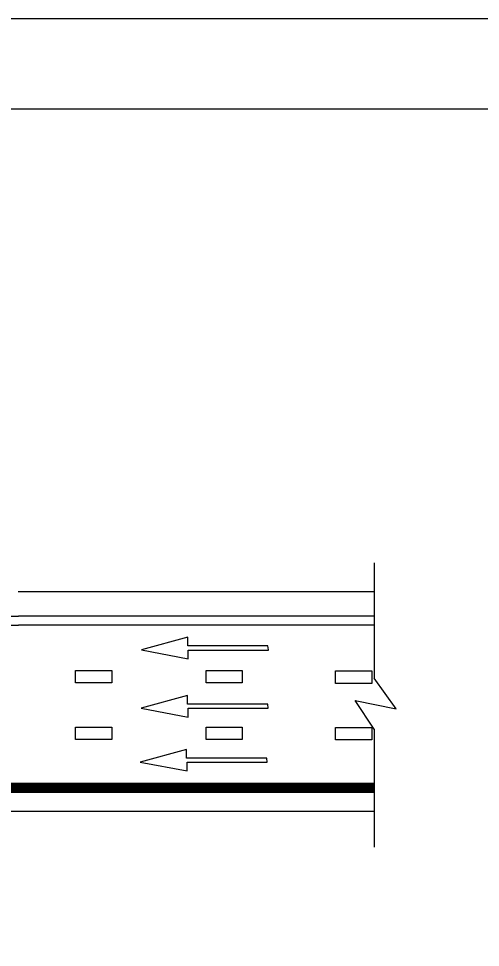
# Model space of a CAD drawing. Extents: x 639362 to 641108, y 298458 to 299646.
# Drawn here: x 639754.2 to 639830.9, y 299491.1 to 299645.6 of the extents above; entities that cross this region are included whole.
import ezdxf

# ---------------------------------------------------------------- set-up
doc = ezdxf.new("R2010")
doc.units = 0
for name, color, linetype in [('1', 7, 'Continuous'), ('2', 7, 'Continuous'), ('PLT-BNDY', 7, 'Continuous')]:
    doc.layers.add(name, color=color, linetype=linetype)

msp = doc.modelspace()

# ---------------------------------------------------------------- linework, layer by layer
at = {"layer": '1'}
msp.add_line((639402.31, 299630.63), (640188.31, 299630.63), dxfattribs=at)
at = {"layer": '2'}
for p, q in [((639813.29, 299555.07), (639813.29, 299535.86)), ((639813.29, 299550.23), (639754.09, 299550.23)), ((639813.29, 299546.2), (639754.16, 299546.2)), ((639813.29, 299544.7), (639754.16, 299544.7)), ((639782.29, 299542.69), (639774.57, 299540.57)), ((639782.29, 299541.24), (639782.29, 299542.69)), ((639795.62, 299541.24), (639782.29, 299541.24)), ((639795.7, 299540.57), (639795.62, 299541.24)), ((639774.57, 299540.57), (639782.37, 299539.09)), ((639782.37, 299539.09), (639782.37, 299540.54)), ((639782.37, 299540.54), (639795.7, 299540.54)), ((639795.7, 299540.54), (639795.7, 299540.57)), ((639763.62, 299535.07), (639763.62, 299537.13)), ((639763.62, 299537.13), (639769.64, 299537.13)), ((639769.64, 299537.13), (639769.64, 299535.07)), ((639785.32, 299535.07), (639785.32, 299537.13)), ((639785.32, 299537.13), (639791.34, 299537.13)), ((639791.34, 299537.13), (639791.34, 299535.07)), ((639806.84, 299535.01), (639806.84, 299537.07)), ((639806.84, 299537.07), (639812.86, 299537.07)), ((639812.86, 299537.07), (639812.86, 299535.01)), ((639769.64, 299535.07), (639763.62, 299535.07)), ((639791.34, 299535.07), (639785.32, 299535.07)), ((639812.86, 299535.01), (639806.84, 299535.01)), ((639816.93, 299530.75), (639813.29, 299535.86)), ((639782.25, 299533), (639774.53, 299530.89)), ((639782.25, 299531.56), (639782.25, 299533)), ((639813.29, 299527.38), (639810.11, 299532.15)), ((639810.11, 299532.15), (639816.93, 299530.75)), ((639774.53, 299530.89), (639782.33, 299529.41)), ((639795.58, 299531.56), (639782.25, 299531.56)), ((639782.33, 299529.41), (639782.33, 299530.86)), ((639782.33, 299530.86), (639795.66, 299530.86)), ((639795.66, 299530.89), (639795.58, 299531.56)), ((639795.66, 299530.86), (639795.66, 299530.89)), ((639763.62, 299525.67), (639763.62, 299527.74)), ((639763.62, 299527.74), (639769.64, 299527.74)), ((639769.64, 299527.74), (639769.64, 299525.67)), ((639785.32, 299525.67), (639785.32, 299527.74)), ((639785.32, 299527.74), (639791.34, 299527.74)), ((639791.34, 299527.74), (639791.34, 299525.67)), ((639806.84, 299525.61), (639806.84, 299527.68)), ((639806.84, 299527.68), (639812.86, 299527.68)), ((639812.86, 299527.68), (639812.86, 299525.61)), ((639813.29, 299527.38), (639813.29, 299507.77)), ((639769.64, 299525.67), (639763.62, 299525.67)), ((639791.34, 299525.67), (639785.32, 299525.67)), ((639812.86, 299525.61), (639806.84, 299525.61)), ((639782.09, 299524.02), (639774.37, 299521.9)), ((639782.09, 299522.57), (639782.09, 299524.02)), ((639795.42, 299522.57), (639782.09, 299522.57)), ((639795.5, 299521.9), (639795.42, 299522.57)), ((639774.37, 299521.9), (639782.17, 299520.43)), ((639782.17, 299520.43), (639782.17, 299521.87)), ((639782.17, 299521.87), (639795.5, 299521.87)), ((639795.5, 299521.87), (639795.5, 299521.9)), ((639512.29, 299518.38), (639813.29, 299518.38)), ((639512.29, 299518.23), (639813.29, 299518.23)), ((639512.29, 299518.08), (639813.29, 299518.08)), ((639512.29, 299517.93), (639813.29, 299517.93)), ((639512.29, 299517.78), (639813.29, 299517.78)), ((639512.29, 299517.63), (639813.29, 299517.63)), ((639512.29, 299517.48), (639813.29, 299517.48)), ((639512.29, 299517.33), (639813.29, 299517.33)), ((639512.29, 299517.18), (639813.29, 299517.18)), ((639512.29, 299517.03), (639813.29, 299517.03)), ((639512.29, 299516.88), (639813.29, 299516.88)), ((639512.29, 299513.74), (639813.29, 299513.74))]:
    msp.add_line(p, q, dxfattribs=at)
for radius in [459, 460.5]:
    msp.add_arc((639754.16, 300005.2), radius, 258.4765, 270, dxfattribs=at)
at = {"layer": 'PLT-BNDY'}
msp.add_lwpolyline([(639362.31, 299645.63), (640203.31, 299645.63), (640203.31, 299051.63), (639362.31, 299051.63)], close=True, dxfattribs=at)

doc.saveas('drawing.dxf')
